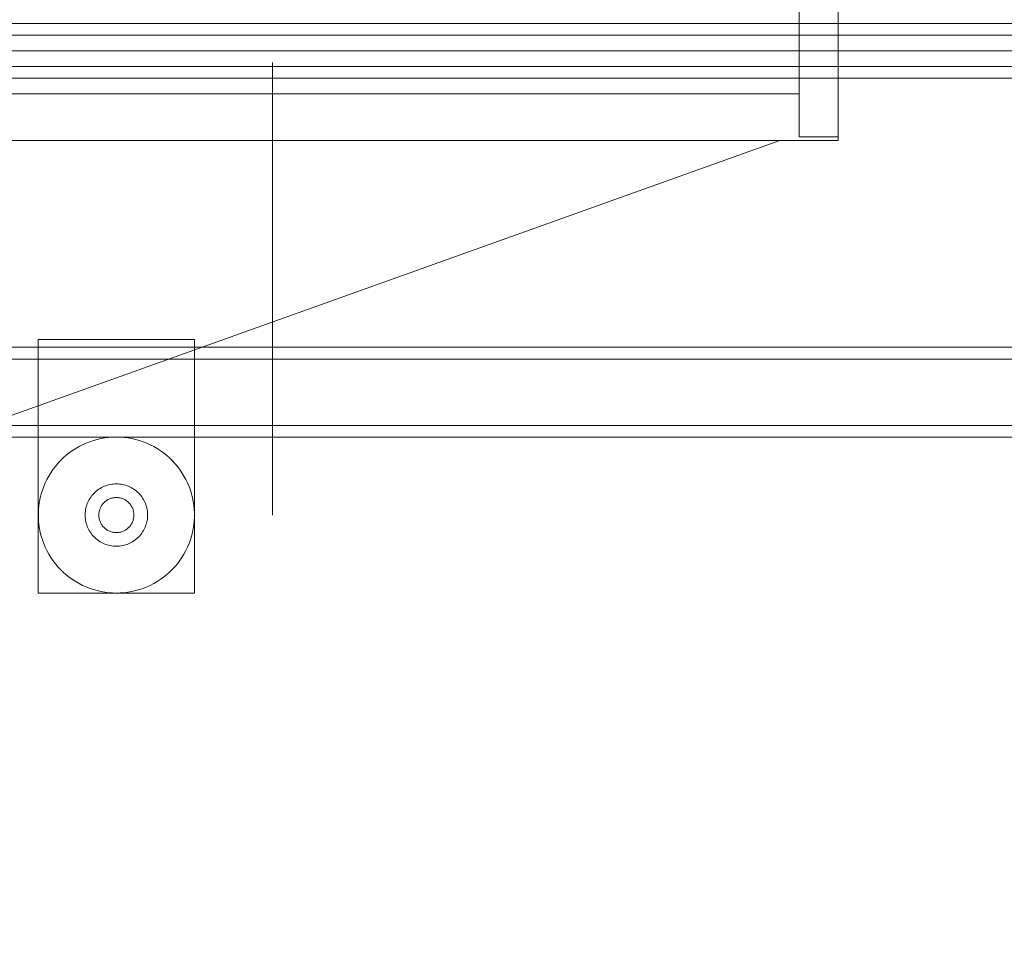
# Model space of a CAD drawing. Header units: millimetres. Extents: x -2233 to 61924, y -68080 to 6847.
# Tile 809 of 1056: x 26325 to 26578, y 1060 to 1295. Entities that reach past the tile are written whole.
import ezdxf

# ---------------------------------------------------------------- set-up
doc = ezdxf.new("R2010")
doc.units = ezdxf.units.MM
for name, color, linetype, lineweight in [('COTAS_P', 1, 'Continuous', 0), ('lateral_briquetadora', 7, 'Continuous', 0), ('lateral_C05', 7, 'Continuous', 0)]:
    doc.layers.add(name, color=color, linetype=linetype, lineweight=lineweight)
doc.dimstyles.new('R19_100', dxfattribs={"dimtxt": 250, "dimasz": 150, "dimexe": 150, "dimexo": 80, "dimgap": 100, "dimtad": 1, "dimtih": 1, "dimtoh": 1, "dimdsep": 46, "dimcen": 0.09, "dimadec": 0, "dimazin": 0, "dimtfac": 1, "dimtdec": 4, "dimtofl": 0, "dimtmove": 0, "dimatfit": 3, "dimfxl": 1, "dimtolj": 1, "dimtzin": 0, "dimarcsym": 0})

# ---------------------------------------------------------------- blocks, each defined once
blk = doc.blocks.new('DIM_R28_7')
at = {"layer": 'COTAS_P'}
for p, q in [((24250.07, 2141), (24400.07, 2186)), ((26750.07, 2141), (26600.07, 2186)), ((24250.07, 1241), (24250.07, 2141)), ((24250.07, 2141), (26750.07, 2141)), ((24250.07, 2141), (24400.07, 2096)), ((26750.07, 2141), (26600.07, 2096)), ((26750.07, 1241), (26750.07, 2141))]:
    blk.add_line(p, q, dxfattribs=at)
blk.add_text('2500 P', height=250, dxfattribs=at).set_placement((25500.07, 2241))

msp = doc.modelspace()

# ---------------------------------------------------------------- linework, layer by layer
at = {"layer": 'lateral_briquetadora'}
for p, q in [((26535.067, 1265), (26535.067, 1388)), ((26525.067, 1364), (26525.067, 1265)), ((26525.067, 1276), (26525.067, 1352)), ((26525.067, 1276), (25905.067, 1276)), ((26525.067, 1265), (26525.067, 1276)), ((26525.067, 1265), (26535.067, 1265)), ((26535.067, 1265), (26535.067, 1264)), ((26535.067, 1264), (25905.067, 1264)), ((25950.067, 1264), (26520.067, 1264)), ((26520.067, 1264), (25950.067, 1060))]:
    msp.add_line(p, q, dxfattribs=at)
at = {"layer": 'lateral_C05'}
for p, q in [((24250.067, 1294), (26750.067, 1294)), ((24310.067, 1294), (26690.067, 1294)), ((26397.696, 1294), (26397.706, 1294)), ((26397.706, 1294), (26397.723, 1294)), ((26397.723, 1294), (26397.747, 1294)), ((26397.747, 1294), (26397.778, 1294)), ((26397.778, 1294), (26397.815, 1294)), ((26397.815, 1294), (26397.858, 1294)), ((26397.858, 1294), (26397.908, 1294)), ((26397.908, 1294), (26397.965, 1294)), ((26397.965, 1294), (26398.027, 1294)), ((26398.027, 1294), (26398.096, 1294)), ((26398.096, 1294), (26398.17, 1294)), ((26398.17, 1294), (26398.25, 1294)), ((26398.25, 1294), (26398.336, 1294)), ((26398.336, 1294), (26398.427, 1294)), ((26398.427, 1294), (26398.522, 1294)), ((26398.522, 1294), (26398.623, 1294)), ((26398.623, 1294), (26398.728, 1294)), ((26398.728, 1294), (26398.837, 1294)), ((26398.837, 1294), (26398.95, 1294)), ((26398.95, 1294), (26399.067, 1294)), ((26399.067, 1294), (26399.188, 1294)), ((26399.188, 1294), (26399.311, 1294)), ((26399.311, 1294), (26399.438, 1294)), ((26399.438, 1294), (26399.567, 1294)), ((26399.567, 1294), (26399.698, 1294)), ((26399.698, 1294), (26399.831, 1294)), ((26399.831, 1294), (26399.965, 1294)), ((26399.965, 1294), (26400.101, 1294)), ((26400.101, 1294), (26400.237, 1294)), ((26400.237, 1294), (26400.374, 1294)), ((26400.374, 1294), (26400.511, 1294)), ((26400.511, 1294), (26400.648, 1294)), ((26400.648, 1294), (26400.784, 1294)), ((26400.784, 1294), (26400.92, 1294)), ((26400.92, 1294), (26401.054, 1294)), ((26401.054, 1294), (26401.187, 1294)), ((26401.187, 1294), (26401.318, 1294)), ((26401.318, 1294), (26401.447, 1294)), ((26401.447, 1294), (26401.574, 1294)), ((26401.574, 1294), (26401.697, 1294)), ((26401.697, 1294), (26401.817, 1294)), ((26401.817, 1294), (26401.934, 1294)), ((26401.934, 1294), (26402.048, 1294)), ((26402.048, 1294), (26402.157, 1294)), ((26402.157, 1294), (26402.262, 1294)), ((26402.262, 1294), (26402.363, 1294)), ((26402.363, 1294), (26402.458, 1294)), ((26402.458, 1294), (26402.549, 1294)), ((26402.549, 1294), (26402.635, 1294)), ((26402.635, 1294), (26402.715, 1294)), ((26402.715, 1294), (26402.789, 1294)), ((26402.789, 1294), (26402.858, 1294)), ((26402.858, 1294), (26402.92, 1294)), ((26402.92, 1294), (26402.977, 1294)), ((26402.977, 1294), (26403.027, 1294)), ((26403.027, 1294), (26403.07, 1294)), ((26403.07, 1294), (26403.107, 1294)), ((26403.107, 1294), (26403.138, 1294)), ((26403.138, 1294), (26403.162, 1294)), ((26403.162, 1294), (26403.179, 1294)), ((26403.179, 1294), (26403.189, 1294)), ((24250.067, 1291), (26750.067, 1291)), ((24310.067, 1291), (26690.067, 1291)), ((26100.817, 1291), (26700.067, 1291)), ((26397.446, 1291), (26397.457, 1291)), ((26397.457, 1291), (26397.476, 1291)), ((26397.476, 1291), (26397.502, 1291)), ((26397.502, 1291), (26397.535, 1291)), ((26397.535, 1291), (26397.576, 1291)), ((26397.576, 1291), (26397.623, 1291)), ((26397.623, 1291), (26397.678, 1291)), ((26397.678, 1291), (26397.74, 1291)), ((26397.696, 1291), (26397.706, 1291)), ((26397.706, 1291), (26397.723, 1291)), ((26397.723, 1291), (26397.747, 1291)), ((26397.74, 1291), (26397.808, 1291)), ((26397.747, 1291), (26397.778, 1291)), ((26397.778, 1291), (26397.815, 1291)), ((26397.808, 1291), (26397.883, 1291)), ((26397.815, 1291), (26397.858, 1291)), ((26397.858, 1291), (26397.908, 1291)), ((26397.883, 1291), (26397.964, 1291)), ((26397.908, 1291), (26397.965, 1291)), ((26397.964, 1291), (26398.051, 1291)), ((26397.965, 1291), (26398.027, 1291)), ((26398.027, 1291), (26398.096, 1291)), ((26398.051, 1291), (26398.144, 1291)), ((26398.096, 1291), (26398.17, 1291)), ((26398.144, 1291), (26398.243, 1291)), ((26398.17, 1291), (26398.25, 1291)), ((26398.243, 1291), (26398.348, 1291)), ((26398.25, 1291), (26398.336, 1291)), ((26398.336, 1291), (26398.427, 1291)), ((26398.348, 1291), (26398.457, 1291)), ((26398.427, 1291), (26398.522, 1291)), ((26398.457, 1291), (26398.572, 1291)), ((26398.522, 1291), (26398.623, 1291)), ((26398.572, 1291), (26398.691, 1291)), ((26398.623, 1291), (26398.728, 1291)), ((26398.691, 1291), (26398.815, 1291)), ((26398.728, 1291), (26398.837, 1291)), ((26398.815, 1291), (26398.942, 1291)), ((26398.837, 1291), (26398.95, 1291)), ((26398.942, 1291), (26399.074, 1291)), ((26398.95, 1291), (26399.067, 1291)), ((26399.067, 1291), (26399.188, 1291)), ((26399.074, 1291), (26399.209, 1291)), ((26399.188, 1291), (26399.311, 1291)), ((26399.209, 1291), (26399.346, 1291)), ((26399.311, 1291), (26399.438, 1291)), ((26399.346, 1291), (26399.487, 1291)), ((26399.438, 1291), (26399.567, 1291)), ((26399.487, 1291), (26399.63, 1291)), ((26399.567, 1291), (26399.698, 1291)), ((26399.63, 1291), (26399.775, 1291)), ((26399.698, 1291), (26399.831, 1291)), ((26399.775, 1291), (26399.922, 1291)), ((26399.831, 1291), (26399.965, 1291)), ((26399.922, 1291), (26400.069, 1291)), ((26399.965, 1291), (26400.101, 1291)), ((26400.069, 1291), (26400.218, 1291)), ((26400.101, 1291), (26400.237, 1291)), ((26400.218, 1291), (26400.368, 1291)), ((26400.237, 1291), (26400.374, 1291)), ((26400.368, 1291), (26400.517, 1291)), ((26400.374, 1291), (26400.511, 1291)), ((26400.511, 1291), (26400.648, 1291)), ((26400.517, 1291), (26400.667, 1291)), ((26400.648, 1291), (26400.784, 1291)), ((26400.667, 1291), (26400.816, 1291)), ((26400.784, 1291), (26400.92, 1291)), ((26400.816, 1291), (26400.963, 1291)), ((26400.92, 1291), (26401.054, 1291)), ((26400.963, 1291), (26401.11, 1291)), ((26401.054, 1291), (26401.187, 1291)), ((26401.11, 1291), (26401.255, 1291)), ((26401.187, 1291), (26401.318, 1291)), ((26401.255, 1291), (26401.398, 1291)), ((26401.318, 1291), (26401.447, 1291)), ((26401.398, 1291), (26401.539, 1291)), ((26401.447, 1291), (26401.574, 1291)), ((26401.539, 1291), (26401.676, 1291)), ((26401.574, 1291), (26401.697, 1291)), ((26401.676, 1291), (26401.811, 1291)), ((26401.697, 1291), (26401.817, 1291)), ((26401.811, 1291), (26401.942, 1291)), ((26401.817, 1291), (26401.934, 1291)), ((26401.934, 1291), (26402.048, 1291)), ((26401.942, 1291), (26402.07, 1291)), ((26402.048, 1291), (26402.157, 1291)), ((26402.07, 1291), (26402.194, 1291)), ((26402.157, 1291), (26402.262, 1291)), ((26402.194, 1291), (26402.313, 1291)), ((26402.262, 1291), (26402.363, 1291)), ((26402.313, 1291), (26402.428, 1291)), ((26402.363, 1291), (26402.458, 1291)), ((26402.428, 1291), (26402.537, 1291)), ((26402.458, 1291), (26402.549, 1291)), ((26402.537, 1291), (26402.642, 1291)), ((26402.549, 1291), (26402.635, 1291)), ((26402.635, 1291), (26402.715, 1291)), ((26402.642, 1291), (26402.741, 1291)), ((26402.715, 1291), (26402.789, 1291)), ((26402.741, 1291), (26402.834, 1291)), ((26402.789, 1291), (26402.858, 1291)), ((26402.834, 1291), (26402.921, 1291)), ((26402.858, 1291), (26402.92, 1291)), ((26402.92, 1291), (26402.977, 1291)), ((26402.921, 1291), (26403.002, 1291)), ((26402.977, 1291), (26403.027, 1291)), ((26403.002, 1291), (26403.077, 1291)), ((26403.027, 1291), (26403.07, 1291)), ((26403.07, 1291), (26403.107, 1291)), ((26403.077, 1291), (26403.145, 1291)), ((26403.107, 1291), (26403.138, 1291)), ((26403.138, 1291), (26403.162, 1291)), ((26403.145, 1291), (26403.207, 1291)), ((26403.162, 1291), (26403.179, 1291)), ((26403.179, 1291), (26403.189, 1291)), ((26403.207, 1291), (26403.262, 1291)), ((26403.262, 1291), (26403.309, 1291)), ((26403.309, 1291), (26403.35, 1291)), ((26403.35, 1291), (26403.383, 1291)), ((26403.383, 1291), (26403.409, 1291)), ((26403.409, 1291), (26403.428, 1291)), ((26403.428, 1291), (26403.439, 1291)), ((24300.067, 1287), (26700.067, 1287)), ((26100.817, 1287), (26700.067, 1287)), ((26397.446, 1287), (26397.457, 1287)), ((26397.457, 1287), (26397.476, 1287)), ((26397.476, 1287), (26397.502, 1287)), ((26397.502, 1287), (26397.535, 1287)), ((26397.535, 1287), (26397.576, 1287)), ((26397.576, 1287), (26397.623, 1287)), ((26397.623, 1287), (26397.678, 1287)), ((26397.678, 1287), (26397.74, 1287)), ((26397.696, 1287), (26397.706, 1287)), ((26397.706, 1287), (26397.723, 1287)), ((26397.723, 1287), (26397.747, 1287)), ((26397.74, 1287), (26397.808, 1287)), ((26397.747, 1287), (26397.778, 1287)), ((26397.778, 1287), (26397.815, 1287)), ((26397.808, 1287), (26397.883, 1287)), ((26397.815, 1287), (26397.858, 1287)), ((26397.858, 1287), (26397.908, 1287)), ((26397.883, 1287), (26397.964, 1287)), ((26397.908, 1287), (26397.965, 1287)), ((26397.964, 1287), (26398.051, 1287)), ((26397.965, 1287), (26398.027, 1287)), ((26398.027, 1287), (26398.096, 1287)), ((26398.051, 1287), (26398.144, 1287)), ((26398.096, 1287), (26398.17, 1287)), ((26398.144, 1287), (26398.243, 1287)), ((26398.17, 1287), (26398.25, 1287)), ((26398.243, 1287), (26398.348, 1287)), ((26398.25, 1287), (26398.336, 1287)), ((26398.336, 1287), (26398.427, 1287)), ((26398.348, 1287), (26398.457, 1287)), ((26398.427, 1287), (26398.522, 1287)), ((26398.457, 1287), (26398.572, 1287)), ((26398.522, 1287), (26398.623, 1287)), ((26398.572, 1287), (26398.691, 1287)), ((26398.623, 1287), (26398.728, 1287)), ((26398.691, 1287), (26398.815, 1287)), ((26398.728, 1287), (26398.837, 1287)), ((26398.815, 1287), (26398.942, 1287)), ((26398.837, 1287), (26398.95, 1287)), ((26398.942, 1287), (26399.074, 1287)), ((26398.95, 1287), (26399.067, 1287)), ((26399.067, 1287), (26399.188, 1287)), ((26399.074, 1287), (26399.209, 1287)), ((26399.188, 1287), (26399.311, 1287)), ((26399.209, 1287), (26399.346, 1287)), ((26399.311, 1287), (26399.438, 1287)), ((26399.346, 1287), (26399.487, 1287)), ((26399.438, 1287), (26399.567, 1287)), ((26399.487, 1287), (26399.63, 1287)), ((26399.567, 1287), (26399.698, 1287)), ((26399.63, 1287), (26399.775, 1287)), ((26399.698, 1287), (26399.831, 1287)), ((26399.775, 1287), (26399.922, 1287)), ((26399.831, 1287), (26399.965, 1287)), ((26399.922, 1287), (26400.069, 1287)), ((26399.965, 1287), (26400.101, 1287)), ((26400.069, 1287), (26400.218, 1287)), ((26400.101, 1287), (26400.237, 1287)), ((26400.218, 1287), (26400.368, 1287)), ((26400.237, 1287), (26400.374, 1287)), ((26400.368, 1287), (26400.517, 1287)), ((26400.374, 1287), (26400.511, 1287)), ((26400.511, 1287), (26400.648, 1287)), ((26400.517, 1287), (26400.667, 1287)), ((26400.648, 1287), (26400.784, 1287)), ((26400.667, 1287), (26400.816, 1287)), ((26400.784, 1287), (26400.92, 1287)), ((26400.816, 1287), (26400.963, 1287)), ((26400.92, 1287), (26401.054, 1287)), ((26400.963, 1287), (26401.11, 1287)), ((26401.054, 1287), (26401.187, 1287)), ((26401.11, 1287), (26401.255, 1287)), ((26401.187, 1287), (26401.318, 1287)), ((26401.255, 1287), (26401.398, 1287)), ((26401.318, 1287), (26401.447, 1287)), ((26401.398, 1287), (26401.539, 1287)), ((26401.447, 1287), (26401.574, 1287)), ((26401.539, 1287), (26401.676, 1287)), ((26401.574, 1287), (26401.697, 1287)), ((26401.676, 1287), (26401.811, 1287)), ((26401.697, 1287), (26401.817, 1287)), ((26401.811, 1287), (26401.942, 1287)), ((26401.817, 1287), (26401.934, 1287)), ((26401.934, 1287), (26402.048, 1287)), ((26401.942, 1287), (26402.07, 1287)), ((26402.048, 1287), (26402.157, 1287)), ((26402.07, 1287), (26402.194, 1287)), ((26402.157, 1287), (26402.262, 1287)), ((26402.194, 1287), (26402.313, 1287)), ((26402.262, 1287), (26402.363, 1287)), ((26402.313, 1287), (26402.428, 1287)), ((26402.363, 1287), (26402.458, 1287)), ((26402.428, 1287), (26402.537, 1287)), ((26402.458, 1287), (26402.549, 1287)), ((26402.537, 1287), (26402.642, 1287)), ((26402.549, 1287), (26402.635, 1287)), ((26402.635, 1287), (26402.715, 1287)), ((26402.642, 1287), (26402.741, 1287)), ((26402.715, 1287), (26402.789, 1287)), ((26402.741, 1287), (26402.834, 1287)), ((26402.789, 1287), (26402.858, 1287)), ((26402.834, 1287), (26402.921, 1287)), ((26402.858, 1287), (26402.92, 1287)), ((26402.92, 1287), (26402.977, 1287)), ((26402.921, 1287), (26403.002, 1287)), ((26402.977, 1287), (26403.027, 1287)), ((26403.002, 1287), (26403.077, 1287)), ((26403.027, 1287), (26403.07, 1287)), ((26403.07, 1287), (26403.107, 1287)), ((26403.077, 1287), (26403.145, 1287)), ((26403.107, 1287), (26403.138, 1287)), ((26403.138, 1287), (26403.162, 1287)), ((26403.145, 1287), (26403.207, 1287)), ((26403.162, 1287), (26403.179, 1287)), ((26403.179, 1287), (26403.189, 1287)), ((26403.207, 1287), (26403.262, 1287)), ((26403.262, 1287), (26403.309, 1287)), ((26403.309, 1287), (26403.35, 1287)), ((26403.35, 1287), (26403.383, 1287)), ((26403.383, 1287), (26403.409, 1287)), ((26403.409, 1287), (26403.428, 1287)), ((26403.428, 1287), (26403.439, 1287)), ((24300.067, 1283), (26700.067, 1283)), ((24310.067, 1283), (26690.067, 1283)), ((26390.067, 1283.928), (26390.067, 1284)), ((26390.067, 1283.712), (26390.067, 1283.928)), ((26390.067, 1283.352), (26390.067, 1283.712)), ((26390.067, 1282.85), (26390.067, 1283.352)), ((26390.067, 1282.206), (26390.067, 1282.85)), ((26390.067, 1281.423), (26390.067, 1282.206)), ((26397.696, 1283), (26397.706, 1283)), ((26397.706, 1283), (26397.723, 1283)), ((26397.723, 1283), (26397.747, 1283)), ((26397.747, 1283), (26397.778, 1283)), ((26397.778, 1283), (26397.815, 1283)), ((26397.815, 1283), (26397.858, 1283)), ((26397.858, 1283), (26397.908, 1283)), ((26397.908, 1283), (26397.965, 1283)), ((26397.965, 1283), (26398.027, 1283)), ((26398.027, 1283), (26398.096, 1283)), ((26398.096, 1283), (26398.17, 1283)), ((26398.17, 1283), (26398.25, 1283)), ((26398.25, 1283), (26398.336, 1283)), ((26398.336, 1283), (26398.427, 1283)), ((26398.427, 1283), (26398.522, 1283)), ((26398.522, 1283), (26398.623, 1283)), ((26398.623, 1283), (26398.728, 1283)), ((26398.728, 1283), (26398.837, 1283)), ((26398.837, 1283), (26398.95, 1283)), ((26398.95, 1283), (26399.067, 1283)), ((26399.067, 1283), (26399.188, 1283)), ((26399.188, 1283), (26399.311, 1283)), ((26399.311, 1283), (26399.438, 1283)), ((26399.438, 1283), (26399.567, 1283)), ((26399.567, 1283), (26399.698, 1283)), ((26399.698, 1283), (26399.831, 1283)), ((26399.831, 1283), (26399.965, 1283)), ((26399.965, 1283), (26400.101, 1283)), ((26400.101, 1283), (26400.237, 1283)), ((26400.237, 1283), (26400.374, 1283)), ((26400.374, 1283), (26400.511, 1283)), ((26400.511, 1283), (26400.648, 1283)), ((26400.648, 1283), (26400.784, 1283)), ((26400.784, 1283), (26400.92, 1283)), ((26400.92, 1283), (26401.054, 1283)), ((26401.054, 1283), (26401.187, 1283)), ((26401.187, 1283), (26401.318, 1283)), ((26401.318, 1283), (26401.447, 1283)), ((26401.447, 1283), (26401.574, 1283)), ((26401.574, 1283), (26401.697, 1283)), ((26401.697, 1283), (26401.817, 1283)), ((26401.817, 1283), (26401.934, 1283)), ((26401.934, 1283), (26402.048, 1283)), ((26402.048, 1283), (26402.157, 1283)), ((26402.157, 1283), (26402.262, 1283)), ((26402.262, 1283), (26402.363, 1283)), ((26402.363, 1283), (26402.458, 1283)), ((26402.458, 1283), (26402.549, 1283)), ((26402.549, 1283), (26402.635, 1283)), ((26402.635, 1283), (26402.715, 1283)), ((26402.715, 1283), (26402.789, 1283)), ((26402.789, 1283), (26402.858, 1283)), ((26402.858, 1283), (26402.92, 1283)), ((26402.92, 1283), (26402.977, 1283)), ((26402.977, 1283), (26403.027, 1283)), ((26403.027, 1283), (26403.07, 1283)), ((26403.07, 1283), (26403.107, 1283)), ((26403.107, 1283), (26403.138, 1283)), ((26403.138, 1283), (26403.162, 1283)), ((26403.162, 1283), (26403.179, 1283)), ((26403.179, 1283), (26403.189, 1283)), ((24310.067, 1280), (26690.067, 1280)), ((26390.067, 1280.502), (26390.067, 1281.423)), ((26390.067, 1279.446), (26390.067, 1280.502)), ((26390.067, 1278.256), (26390.067, 1279.446)), ((26390.067, 1276.937), (26390.067, 1278.256)), ((26390.067, 1275.491), (26390.067, 1276.937)), ((26390.067, 1273.922), (26390.067, 1275.491)), ((26390.067, 1272.234), (26390.067, 1273.922)), ((26390.067, 1270.431), (26390.067, 1272.234)), ((26390.067, 1268.517), (26390.067, 1270.431)), ((26390.067, 1266.498), (26390.067, 1268.517)), ((26390.067, 1264.378), (26390.067, 1266.498)), ((26390.067, 1262.162), (26390.067, 1264.378)), ((26390.067, 1259.857), (26390.067, 1262.162)), ((26390.067, 1257.468), (26390.067, 1259.857)), ((26390.067, 1255), (26390.067, 1257.468)), ((26390.067, 1252.46), (26390.067, 1255)), ((26390.067, 1249.855), (26390.067, 1252.46)), ((26390.067, 1247.19), (26390.067, 1249.855)), ((26390.067, 1244.472), (26390.067, 1247.19)), ((26390.067, 1241.709), (26390.067, 1244.472)), ((26390.067, 1238.906), (26390.067, 1241.709)), ((26390.067, 1236.072), (26390.067, 1238.906)), ((26390.067, 1233.212), (26390.067, 1236.072)), ((26390.067, 1230.334), (26390.067, 1233.212)), ((26390.067, 1227.446), (26390.067, 1230.334)), ((26390.067, 1224.554), (26390.067, 1227.446)), ((26390.067, 1221.666), (26390.067, 1224.554)), ((26390.067, 1218.788), (26390.067, 1221.666)), ((26390.067, 1215.928), (26390.067, 1218.788)), ((26390.067, 1213.094), (26390.067, 1215.928)), ((26330.067, 1148), (26330.067, 1213)), ((26330.067, 1213), (26370.067, 1213)), ((26370.067, 1148), (26370.067, 1213)), ((26390.067, 1210.291), (26390.067, 1213.094)), ((24310.067, 1211), (26690.067, 1211)), ((26390.067, 1207.528), (26390.067, 1210.291)), ((24310.067, 1208), (26690.067, 1208)), ((26390.067, 1204.81), (26390.067, 1207.528)), ((26390.067, 1202.145), (26390.067, 1204.81)), ((26390.067, 1199.54), (26390.067, 1202.145)), ((26390.067, 1197), (26390.067, 1199.54)), ((26390.067, 1194.532), (26390.067, 1197)), ((26390.067, 1192.143), (26390.067, 1194.532)), ((24250.067, 1191), (26750.067, 1191)), ((26390.067, 1189.838), (26390.067, 1192.143)), ((26390.067, 1187.622), (26390.067, 1189.838)), ((24250.067, 1188), (26750.067, 1188)), ((26340.502, 1185.564), (26341.39, 1186.019)), ((26341.39, 1186.019), (26342.299, 1186.43)), ((26342.299, 1186.43), (26343.227, 1186.794)), ((26343.227, 1186.794), (26344.172, 1187.111)), ((26344.172, 1187.111), (26345.132, 1187.382)), ((26345.132, 1187.382), (26346.105, 1187.603)), ((26346.105, 1187.603), (26347.087, 1187.777)), ((26347.087, 1187.777), (26348.076, 1187.901)), ((26348.076, 1187.901), (26349.071, 1187.975)), ((26350.067, 1188), (26349.071, 1187.975)), ((26350.067, 1188), (26351.064, 1187.975)), ((26351.064, 1187.975), (26352.059, 1187.901)), ((26352.059, 1187.901), (26353.048, 1187.777)), ((26353.048, 1187.777), (26354.03, 1187.603)), ((26354.03, 1187.603), (26355.003, 1187.382)), ((26355.003, 1187.382), (26355.963, 1187.111)), ((26355.963, 1187.111), (26356.908, 1186.794)), ((26356.908, 1186.794), (26357.836, 1186.43)), ((26357.836, 1186.43), (26358.745, 1186.019)), ((26358.745, 1186.019), (26359.633, 1185.564)), ((26390.067, 1185.502), (26390.067, 1187.622)), ((26337.212, 1183.321), (26337.991, 1183.943)), ((26337.991, 1183.943), (26338.801, 1184.525)), ((26338.801, 1184.525), (26339.639, 1185.066)), ((26339.639, 1185.066), (26340.502, 1185.564)), ((26359.633, 1185.564), (26360.496, 1185.066)), ((26360.496, 1185.066), (26361.334, 1184.525)), ((26361.334, 1184.525), (26362.144, 1183.943)), ((26362.144, 1183.943), (26362.923, 1183.321)), ((26390.067, 1183.483), (26390.067, 1185.502)), ((26390.067, 1181.569), (26390.067, 1183.483)), ((26334.431, 1180.47), (26335.072, 1181.234)), ((26335.072, 1181.234), (26335.75, 1181.965)), ((26335.75, 1181.965), (26336.464, 1182.661)), ((26336.464, 1182.661), (26337.212, 1183.321)), ((26362.923, 1183.321), (26363.671, 1182.661)), ((26363.671, 1182.661), (26364.385, 1181.965)), ((26364.385, 1181.965), (26365.063, 1181.234)), ((26365.063, 1181.234), (26365.704, 1180.47)), ((26390.067, 1179.766), (26390.067, 1181.569)), ((26332.747, 1178), (26333.267, 1178.851)), ((26333.267, 1178.851), (26333.829, 1179.675)), ((26333.829, 1179.675), (26334.431, 1180.47)), ((26365.704, 1180.47), (26366.306, 1179.675)), ((26366.306, 1179.675), (26366.868, 1178.851)), ((26366.868, 1178.851), (26367.388, 1178)), ((26390.067, 1178.078), (26390.067, 1179.766)), ((26331.45, 1175.307), (26331.837, 1176.226)), ((26331.837, 1176.226), (26332.27, 1177.124)), ((26332.27, 1177.124), (26332.747, 1178)), ((26348.093, 1175.753), (26348.482, 1175.841)), ((26348.482, 1175.841), (26348.875, 1175.911)), ((26348.875, 1175.911), (26349.271, 1175.96)), ((26349.271, 1175.96), (26349.669, 1175.99)), ((26350.067, 1176), (26349.669, 1175.99)), ((26350.067, 1176), (26350.466, 1175.99)), ((26350.466, 1175.99), (26350.864, 1175.96)), ((26350.864, 1175.96), (26351.26, 1175.911)), ((26351.26, 1175.911), (26351.653, 1175.841)), ((26351.653, 1175.841), (26352.042, 1175.753)), ((26367.388, 1178), (26367.865, 1177.124)), ((26367.865, 1177.124), (26368.298, 1176.226)), ((26368.298, 1176.226), (26368.685, 1175.307)), ((26390.067, 1176.509), (26390.067, 1178.078)), ((26390.067, 1175.063), (26390.067, 1176.509)), ((26330.569, 1172.45), (26330.815, 1173.417)), ((26330.815, 1173.417), (26331.109, 1174.37)), ((26331.109, 1174.37), (26331.45, 1175.307)), ((26343.813, 1172.988), (26344.069, 1173.293)), ((26344.069, 1173.293), (26344.341, 1173.586)), ((26344.341, 1173.586), (26344.626, 1173.864)), ((26344.626, 1173.864), (26344.925, 1174.128)), ((26344.925, 1174.128), (26345.237, 1174.377)), ((26345.237, 1174.377), (26345.561, 1174.61)), ((26345.561, 1174.61), (26345.896, 1174.826)), ((26345.896, 1174.826), (26346.241, 1175.026)), ((26346.241, 1175.026), (26346.596, 1175.208)), ((26346.596, 1175.208), (26346.96, 1175.372)), ((26346.96, 1175.372), (26347.331, 1175.518)), ((26347.331, 1175.518), (26347.709, 1175.645)), ((26347.709, 1175.645), (26348.093, 1175.753)), ((26352.042, 1175.753), (26352.426, 1175.645)), ((26352.426, 1175.645), (26352.804, 1175.518)), ((26352.804, 1175.518), (26353.175, 1175.372)), ((26353.175, 1175.372), (26353.539, 1175.208)), ((26353.539, 1175.208), (26353.894, 1175.026)), ((26353.894, 1175.026), (26354.239, 1174.826)), ((26354.239, 1174.826), (26354.574, 1174.61)), ((26354.574, 1174.61), (26354.898, 1174.377)), ((26354.898, 1174.377), (26355.21, 1174.128)), ((26355.21, 1174.128), (26355.509, 1173.864)), ((26355.509, 1173.864), (26355.794, 1173.586)), ((26355.794, 1173.586), (26356.066, 1173.293)), ((26356.066, 1173.293), (26356.322, 1172.988)), ((26368.685, 1175.307), (26369.026, 1174.37)), ((26369.026, 1174.37), (26369.32, 1173.417)), ((26369.32, 1173.417), (26369.566, 1172.45)), ((26390.067, 1173.744), (26390.067, 1175.063)), ((26390.067, 1172.554), (26390.067, 1173.744)), ((26330.223, 1170.487), (26330.371, 1171.473)), ((26330.371, 1171.473), (26330.569, 1172.45)), ((26342.484, 1170.548), (26342.62, 1170.923)), ((26342.62, 1170.923), (26342.775, 1171.29)), ((26342.775, 1171.29), (26342.949, 1171.65)), ((26342.949, 1171.65), (26343.139, 1172)), ((26343.139, 1172), (26343.347, 1172.34)), ((26343.347, 1172.34), (26343.572, 1172.67)), ((26343.572, 1172.67), (26343.813, 1172.988)), ((26346.414, 1170.627), (26346.549, 1170.806)), ((26346.549, 1170.806), (26346.693, 1170.978)), ((26346.693, 1170.978), (26346.846, 1171.142)), ((26346.846, 1171.142), (26347.007, 1171.299)), ((26347.007, 1171.299), (26347.175, 1171.447)), ((26347.175, 1171.447), (26347.35, 1171.587)), ((26347.35, 1171.587), (26347.533, 1171.718)), ((26347.533, 1171.718), (26347.721, 1171.84)), ((26347.721, 1171.84), (26347.915, 1171.952)), ((26347.915, 1171.952), (26348.115, 1172.054)), ((26348.115, 1172.054), (26348.32, 1172.147)), ((26348.32, 1172.147), (26348.528, 1172.229)), ((26348.528, 1172.229), (26348.741, 1172.3)), ((26348.741, 1172.3), (26348.957, 1172.361)), ((26348.957, 1172.361), (26349.176, 1172.411)), ((26349.176, 1172.411), (26349.397, 1172.45)), ((26349.397, 1172.45), (26349.619, 1172.478)), ((26349.619, 1172.478), (26349.843, 1172.494)), ((26350.067, 1172.5), (26349.843, 1172.494)), ((26350.067, 1172.5), (26350.292, 1172.494)), ((26350.292, 1172.494), (26350.516, 1172.478)), ((26350.516, 1172.478), (26350.738, 1172.45)), ((26350.738, 1172.45), (26350.959, 1172.411)), ((26350.959, 1172.411), (26351.178, 1172.361)), ((26351.178, 1172.361), (26351.394, 1172.3)), ((26351.394, 1172.3), (26351.607, 1172.229)), ((26351.607, 1172.229), (26351.815, 1172.147)), ((26351.815, 1172.147), (26352.02, 1172.054)), ((26352.02, 1172.054), (26352.22, 1171.952)), ((26352.22, 1171.952), (26352.414, 1171.84)), ((26352.414, 1171.84), (26352.602, 1171.718)), ((26352.602, 1171.718), (26352.785, 1171.587)), ((26352.785, 1171.587), (26352.96, 1171.447)), ((26352.96, 1171.447), (26353.128, 1171.299)), ((26353.128, 1171.299), (26353.289, 1171.142)), ((26353.289, 1171.142), (26353.442, 1170.978)), ((26353.442, 1170.978), (26353.586, 1170.806)), ((26353.586, 1170.806), (26353.721, 1170.627)), ((26356.322, 1172.988), (26356.563, 1172.67)), ((26356.563, 1172.67), (26356.788, 1172.34)), ((26356.788, 1172.34), (26356.996, 1172)), ((26356.996, 1172), (26357.186, 1171.65)), ((26357.186, 1171.65), (26357.36, 1171.29)), ((26357.36, 1171.29), (26357.514, 1170.923)), ((26357.514, 1170.923), (26357.651, 1170.548)), ((26369.566, 1172.45), (26369.764, 1171.473)), ((26369.764, 1171.473), (26369.912, 1170.487)), ((26390.067, 1171.498), (26390.067, 1172.554)), ((26390.067, 1170.577), (26390.067, 1171.498)), ((26330.074, 1168.499), (26330.123, 1169.495)), ((26330.074, 1167.501), (26330.074, 1168.499)), ((26330.123, 1169.495), (26330.223, 1170.487)), ((26342.07, 1168.199), (26342.09, 1168.598)), ((26342.09, 1168.598), (26342.13, 1168.995)), ((26342.13, 1168.995), (26342.189, 1169.389)), ((26342.189, 1169.389), (26342.268, 1169.78)), ((26342.268, 1169.78), (26342.366, 1170.167)), ((26342.366, 1170.167), (26342.484, 1170.548)), ((26345.569, 1168.112), (26345.58, 1168.336)), ((26345.58, 1168.336), (26345.602, 1168.56)), ((26345.602, 1168.56), (26345.636, 1168.781)), ((26345.636, 1168.781), (26345.68, 1169.001)), ((26345.68, 1169.001), (26345.736, 1169.219)), ((26345.736, 1169.219), (26345.802, 1169.433)), ((26345.802, 1169.433), (26345.879, 1169.644)), ((26345.879, 1169.644), (26345.966, 1169.851)), ((26345.966, 1169.851), (26346.063, 1170.053)), ((26346.063, 1170.053), (26346.17, 1170.25)), ((26346.17, 1170.25), (26346.287, 1170.441)), ((26346.287, 1170.441), (26346.414, 1170.627)), ((26353.721, 1170.627), (26353.848, 1170.441)), ((26353.848, 1170.441), (26353.965, 1170.25)), ((26353.965, 1170.25), (26354.072, 1170.053)), ((26354.072, 1170.053), (26354.169, 1169.851)), ((26354.169, 1169.851), (26354.256, 1169.644)), ((26354.256, 1169.644), (26354.333, 1169.433)), ((26354.333, 1169.433), (26354.399, 1169.219)), ((26354.399, 1169.219), (26354.455, 1169.001)), ((26354.455, 1169.001), (26354.499, 1168.781)), ((26354.499, 1168.781), (26354.533, 1168.56)), ((26354.533, 1168.56), (26354.555, 1168.336)), ((26354.555, 1168.336), (26354.566, 1168.112)), ((26357.651, 1170.548), (26357.768, 1170.167)), ((26357.768, 1170.167), (26357.867, 1169.78)), ((26357.867, 1169.78), (26357.946, 1169.389)), ((26357.946, 1169.389), (26358.005, 1168.995)), ((26358.005, 1168.995), (26358.045, 1168.598)), ((26358.045, 1168.598), (26358.065, 1168.199)), ((26369.912, 1170.487), (26370.012, 1169.495)), ((26370.012, 1169.495), (26370.061, 1168.499)), ((26370.061, 1168.499), (26370.061, 1167.501)), ((26390.067, 1169.794), (26390.067, 1170.577)), ((26390.067, 1169.15), (26390.067, 1169.794)), ((26390.067, 1168.648), (26390.067, 1169.15)), ((26390.067, 1168.288), (26390.067, 1168.648)), ((26390.067, 1168.072), (26390.067, 1168.288)), ((26330.123, 1166.505), (26330.074, 1167.501)), ((26330.223, 1165.513), (26330.123, 1166.505)), ((26342.07, 1167.801), (26342.07, 1168.199)), ((26342.09, 1167.402), (26342.07, 1167.801)), ((26342.13, 1167.005), (26342.09, 1167.402)), ((26342.189, 1166.611), (26342.13, 1167.005)), ((26342.268, 1166.22), (26342.189, 1166.611)), ((26342.366, 1165.833), (26342.268, 1166.22)), ((26342.484, 1165.452), (26342.366, 1165.833)), ((26345.569, 1167.888), (26345.569, 1168.112)), ((26345.58, 1167.664), (26345.569, 1167.888)), ((26345.602, 1167.44), (26345.58, 1167.664)), ((26345.636, 1167.219), (26345.602, 1167.44)), ((26345.68, 1166.999), (26345.636, 1167.219)), ((26345.736, 1166.781), (26345.68, 1166.999)), ((26345.802, 1166.567), (26345.736, 1166.781)), ((26345.879, 1166.356), (26345.802, 1166.567)), ((26345.966, 1166.149), (26345.879, 1166.356)), ((26346.063, 1165.947), (26345.966, 1166.149)), ((26346.17, 1165.75), (26346.063, 1165.947)), ((26346.287, 1165.559), (26346.17, 1165.75)), ((26353.965, 1165.75), (26353.848, 1165.559)), ((26354.072, 1165.947), (26353.965, 1165.75)), ((26354.169, 1166.149), (26354.072, 1165.947)), ((26354.256, 1166.356), (26354.169, 1166.149)), ((26354.333, 1166.567), (26354.256, 1166.356)), ((26354.399, 1166.781), (26354.333, 1166.567)), ((26354.455, 1166.999), (26354.399, 1166.781)), ((26354.499, 1167.219), (26354.455, 1166.999)), ((26354.533, 1167.44), (26354.499, 1167.219)), ((26354.555, 1167.664), (26354.533, 1167.44)), ((26354.566, 1167.888), (26354.555, 1167.664)), ((26354.566, 1168.112), (26354.566, 1167.888)), ((26357.768, 1165.833), (26357.651, 1165.452)), ((26357.867, 1166.22), (26357.768, 1165.833)), ((26357.946, 1166.611), (26357.867, 1166.22)), ((26358.005, 1167.005), (26357.946, 1166.611)), ((26358.045, 1167.402), (26358.005, 1167.005)), ((26358.065, 1167.801), (26358.045, 1167.402)), ((26358.065, 1168.199), (26358.065, 1167.801)), ((26370.012, 1166.505), (26369.912, 1165.513)), ((26370.061, 1167.501), (26370.012, 1166.505)), ((26390.067, 1168), (26390.067, 1168.072)), ((26330.371, 1164.527), (26330.223, 1165.513)), ((26330.569, 1163.55), (26330.371, 1164.527)), ((26330.815, 1162.583), (26330.569, 1163.55)), ((26342.62, 1165.077), (26342.484, 1165.452)), ((26342.775, 1164.71), (26342.62, 1165.077)), ((26342.949, 1164.35), (26342.775, 1164.71)), ((26343.139, 1164), (26342.949, 1164.35)), ((26343.347, 1163.66), (26343.139, 1164)), ((26343.572, 1163.33), (26343.347, 1163.66)), ((26343.813, 1163.012), (26343.572, 1163.33)), ((26346.414, 1165.373), (26346.287, 1165.559)), ((26346.549, 1165.194), (26346.414, 1165.373)), ((26346.693, 1165.022), (26346.549, 1165.194)), ((26346.846, 1164.858), (26346.693, 1165.022)), ((26347.007, 1164.701), (26346.846, 1164.858)), ((26347.175, 1164.553), (26347.007, 1164.701)), ((26347.35, 1164.413), (26347.175, 1164.553)), ((26347.533, 1164.282), (26347.35, 1164.413)), ((26347.721, 1164.16), (26347.533, 1164.282)), ((26347.915, 1164.048), (26347.721, 1164.16)), ((26348.115, 1163.946), (26347.915, 1164.048)), ((26348.32, 1163.853), (26348.115, 1163.946)), ((26348.528, 1163.771), (26348.32, 1163.853)), ((26348.741, 1163.7), (26348.528, 1163.771)), ((26348.957, 1163.639), (26348.741, 1163.7)), ((26349.176, 1163.589), (26348.957, 1163.639)), ((26349.397, 1163.55), (26349.176, 1163.589)), ((26349.619, 1163.522), (26349.397, 1163.55)), ((26349.843, 1163.506), (26349.619, 1163.522)), ((26350.067, 1163.5), (26349.843, 1163.506)), ((26350.292, 1163.506), (26350.067, 1163.5)), ((26350.516, 1163.522), (26350.292, 1163.506)), ((26350.738, 1163.55), (26350.516, 1163.522)), ((26350.959, 1163.589), (26350.738, 1163.55)), ((26351.178, 1163.639), (26350.959, 1163.589)), ((26351.394, 1163.7), (26351.178, 1163.639)), ((26351.607, 1163.771), (26351.394, 1163.7)), ((26351.815, 1163.853), (26351.607, 1163.771)), ((26352.02, 1163.946), (26351.815, 1163.853)), ((26352.22, 1164.048), (26352.02, 1163.946)), ((26352.414, 1164.16), (26352.22, 1164.048)), ((26352.602, 1164.282), (26352.414, 1164.16)), ((26352.785, 1164.413), (26352.602, 1164.282)), ((26352.96, 1164.553), (26352.785, 1164.413)), ((26353.128, 1164.701), (26352.96, 1164.553)), ((26353.289, 1164.858), (26353.128, 1164.701)), ((26353.442, 1165.022), (26353.289, 1164.858)), ((26353.586, 1165.194), (26353.442, 1165.022)), ((26353.721, 1165.373), (26353.586, 1165.194)), ((26353.848, 1165.559), (26353.721, 1165.373)), ((26356.563, 1163.33), (26356.322, 1163.012)), ((26356.788, 1163.66), (26356.563, 1163.33)), ((26356.996, 1164), (26356.788, 1163.66)), ((26357.186, 1164.35), (26356.996, 1164)), ((26357.36, 1164.71), (26357.186, 1164.35)), ((26357.514, 1165.077), (26357.36, 1164.71)), ((26357.651, 1165.452), (26357.514, 1165.077)), ((26369.566, 1163.55), (26369.32, 1162.583)), ((26369.764, 1164.527), (26369.566, 1163.55)), ((26369.912, 1165.513), (26369.764, 1164.527)), ((26331.109, 1161.63), (26330.815, 1162.583)), ((26331.45, 1160.693), (26331.109, 1161.63)), ((26331.837, 1159.774), (26331.45, 1160.693)), ((26344.069, 1162.707), (26343.813, 1163.012)), ((26344.341, 1162.414), (26344.069, 1162.707)), ((26344.626, 1162.136), (26344.341, 1162.414)), ((26344.925, 1161.872), (26344.626, 1162.136)), ((26345.237, 1161.623), (26344.925, 1161.872)), ((26345.561, 1161.39), (26345.237, 1161.623)), ((26345.896, 1161.174), (26345.561, 1161.39)), ((26346.241, 1160.974), (26345.896, 1161.174)), ((26346.596, 1160.792), (26346.241, 1160.974)), ((26346.96, 1160.628), (26346.596, 1160.792)), ((26353.539, 1160.792), (26353.175, 1160.628)), ((26353.894, 1160.974), (26353.539, 1160.792)), ((26354.239, 1161.174), (26353.894, 1160.974)), ((26354.574, 1161.39), (26354.239, 1161.174)), ((26354.898, 1161.623), (26354.574, 1161.39)), ((26355.21, 1161.872), (26354.898, 1161.623)), ((26355.509, 1162.136), (26355.21, 1161.872)), ((26355.794, 1162.414), (26355.509, 1162.136)), ((26356.066, 1162.707), (26355.794, 1162.414)), ((26356.322, 1163.012), (26356.066, 1162.707)), ((26368.685, 1160.693), (26368.298, 1159.774)), ((26369.026, 1161.63), (26368.685, 1160.693)), ((26369.32, 1162.583), (26369.026, 1161.63)), ((26332.27, 1158.876), (26331.837, 1159.774)), ((26332.747, 1158), (26332.27, 1158.876)), ((26347.331, 1160.482), (26346.96, 1160.628)), ((26347.709, 1160.355), (26347.331, 1160.482)), ((26348.093, 1160.247), (26347.709, 1160.355)), ((26348.482, 1160.159), (26348.093, 1160.247)), ((26348.875, 1160.089), (26348.482, 1160.159)), ((26349.271, 1160.04), (26348.875, 1160.089)), ((26349.669, 1160.01), (26349.271, 1160.04)), ((26350.067, 1160), (26349.669, 1160.01)), ((26350.466, 1160.01), (26350.067, 1160)), ((26350.864, 1160.04), (26350.466, 1160.01)), ((26351.26, 1160.089), (26350.864, 1160.04)), ((26351.653, 1160.159), (26351.26, 1160.089)), ((26352.042, 1160.247), (26351.653, 1160.159)), ((26352.426, 1160.355), (26352.042, 1160.247)), ((26352.804, 1160.482), (26352.426, 1160.355)), ((26353.175, 1160.628), (26352.804, 1160.482)), ((26367.865, 1158.876), (26367.388, 1158)), ((26368.298, 1159.774), (26367.865, 1158.876)), ((26333.267, 1157.149), (26332.747, 1158)), ((26333.829, 1156.325), (26333.267, 1157.149)), ((26334.431, 1155.53), (26333.829, 1156.325)), ((26366.306, 1156.325), (26365.704, 1155.53)), ((26366.868, 1157.149), (26366.306, 1156.325)), ((26367.388, 1158), (26366.868, 1157.149)), ((26335.072, 1154.766), (26334.431, 1155.53)), ((26335.75, 1154.035), (26335.072, 1154.766)), ((26336.464, 1153.339), (26335.75, 1154.035)), ((26337.212, 1152.679), (26336.464, 1153.339)), ((26363.671, 1153.339), (26362.923, 1152.679)), ((26364.385, 1154.035), (26363.671, 1153.339)), ((26365.063, 1154.766), (26364.385, 1154.035)), ((26365.704, 1155.53), (26365.063, 1154.766)), ((26337.991, 1152.057), (26337.212, 1152.679)), ((26338.801, 1151.475), (26337.991, 1152.057)), ((26339.639, 1150.934), (26338.801, 1151.475)), ((26340.502, 1150.436), (26339.639, 1150.934)), ((26360.496, 1150.934), (26359.633, 1150.436)), ((26361.334, 1151.475), (26360.496, 1150.934)), ((26362.144, 1152.057), (26361.334, 1151.475)), ((26362.923, 1152.679), (26362.144, 1152.057)), ((26341.39, 1149.981), (26340.502, 1150.436)), ((26342.299, 1149.57), (26341.39, 1149.981)), ((26343.227, 1149.206), (26342.299, 1149.57)), ((26344.172, 1148.889), (26343.227, 1149.206)), ((26345.132, 1148.618), (26344.172, 1148.889)), ((26346.105, 1148.397), (26345.132, 1148.618)), ((26347.087, 1148.223), (26346.105, 1148.397)), ((26348.076, 1148.099), (26347.087, 1148.223)), ((26349.071, 1148.025), (26348.076, 1148.099)), ((26352.059, 1148.099), (26351.064, 1148.025)), ((26353.048, 1148.223), (26352.059, 1148.099)), ((26354.03, 1148.397), (26353.048, 1148.223)), ((26355.003, 1148.618), (26354.03, 1148.397)), ((26355.963, 1148.889), (26355.003, 1148.618)), ((26356.908, 1149.206), (26355.963, 1148.889)), ((26357.836, 1149.57), (26356.908, 1149.206)), ((26358.745, 1149.981), (26357.836, 1149.57)), ((26359.633, 1150.436), (26358.745, 1149.981)), ((26330.067, 1148), (26370.067, 1148)), ((26350.067, 1148), (26349.071, 1148.025)), ((26351.064, 1148.025), (26350.067, 1148))]:
    msp.add_line(p, q, dxfattribs=at)

# ---------------------------------------------------------------- dimensions: what is measured, and where the dimension line sits
at = {"layer": 'COTAS_P'}
dim = msp.add_aligned_dim(p1=(24250.067, 1241), p2=(26750.067, 1241), distance=900, text='<> P', dimstyle='R19_100', dxfattribs=at)
dim.commit()
dim.dimension.update_dxf_attribs({"geometry": 'DIM_R28_7', "text_midpoint": (25500.067, 2141)})

doc.saveas('drawing.dxf')
